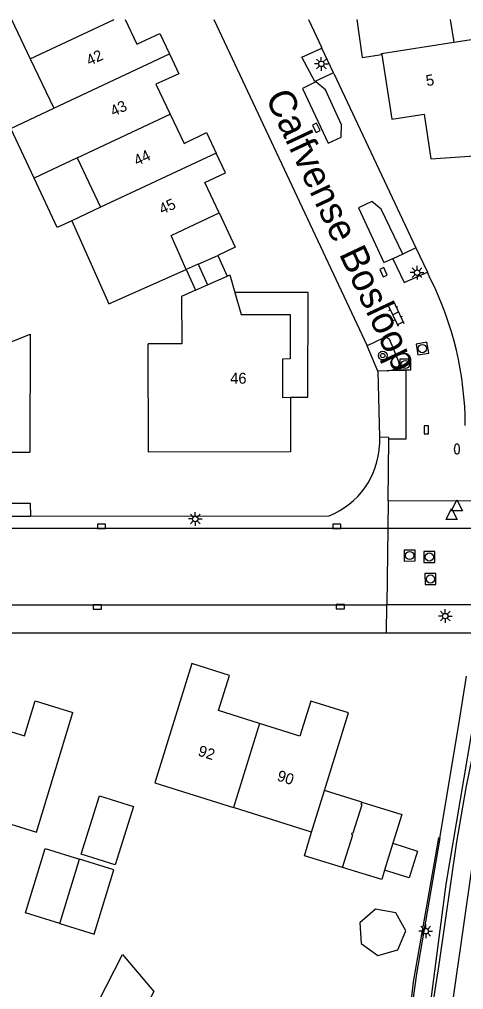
# Model space of a CAD drawing. Extents: x 126000 to 131009, y 393000 to 395500.
# Drawn here: x 130785.1 to 130825.7, y 395411.5 to 395500 of the extents above; entities that cross this region are included whole.
import ezdxf

# ---------------------------------------------------------------- set-up
doc = ezdxf.new("R2010")
doc.units = 0
for name, color, linetype in [('gg-afsc-erfafscheiding', 7, 'Continuous'), ('gg-afsc-muur', 7, 'Continuous'), ('gg-anno-huisnummerreeks BGT', 7, 'Continuous'), ('gg-anno-openbare ruimte label', 7, 'Continuous'), ('gg-bbg-bijgebouw', 7, 'Continuous'), ('gg-bbg-gedigitaliseerde bebouwing', 7, 'Continuous'), ('gg-bbg-gedigitaliseerde bijgebouw', 7, 'Continuous'), ('gg-bbg-hoofdgebouw', 7, 'Continuous'), ('gg-bbg-luifel en loopbrug', 7, 'Continuous'), ('gg-bbg-tussenscheiding', 7, 'Continuous'), ('gg-knt-onverhard', 7, 'Continuous'), ('gg-knt-verharding', 7, 'Continuous'), ('gg-knt-verharding nz', 7, 'Continuous'), ('gg-kntw-beschoeiing', 7, 'Continuous'), ('gt-grn-groengrens', 7, 'Continuous'), ('gt-grn-weggrens', 7, 'Continuous'), ('gt-symb-boom', 7, 'Continuous'), ('gt-symb-brandkraan', 7, 'Continuous'), ('gt-symb-klinker verharding', 7, 'Continuous'), ('gt-symb-kolk', 7, 'Continuous'), ('gt-symb-lichtmast', 7, 'Continuous'), ('gt-symb-rioolschacht', 7, 'Continuous'), ('gt-symb-waterafsluiter', 7, 'Continuous')]:
    doc.layers.add(name, color=color, linetype=linetype)

# ---------------------------------------------------------------- blocks, each defined once
blk = doc.blocks.new('gt0-WAFSL')
at = {"layer": 'gt-symb-waterafsluiter'}
for p, q in [((-0.5, -0.333), (0, 0.667)), ((0, 0.667), (0.5, -0.333)), ((0.5, -0.333), (-0.5, -0.333))]:
    blk.add_line(p, q, dxfattribs=at)
blk = doc.blocks.new('gt0-BR')
at = {"layer": 'gt-symb-brandkraan'}
for centre, radius, start, end in [((-0.244, 0), 0.206, 107.56694, 252.43307), ((0.599, -2.664), 3, 106.89205, 107.56694), ((0, -0.691), 0.938, 73.10799, 106.89205), ((-0.599, -2.664), 3, 72.43309, 73.10799), ((0.244, 0), 0.206, 287.56695, 72.43309), ((0.599, 2.664), 3, 252.43307, 253.10797), ((0, 0.691), 0.938, 253.10797, 286.89206), ((-0.599, 2.664), 3, 286.89206, 287.56695)]:
    blk.add_arc(centre, radius, start, end, dxfattribs=at)
blk = doc.blocks.new('gt0-KOLK')
at = {"layer": 'gt-symb-kolk'}
blk.add_lwpolyline([(0, 0), (0.375, 0), (0.375, 0.4), (-0.375, 0.4), (-0.375, 0), (0, 0)], dxfattribs=at)
blk = doc.blocks.new('gt0-BOOM')
at = {"layer": 'gt-symb-boom'}
for radius in [0.4, 0.2]:
    blk.add_circle((0, 0), radius, dxfattribs=at)
blk = doc.blocks.new('gt0-KL1')
at = {"layer": 'gt-symb-klinker verharding'}
for p, q in [((-1.15, 0.3), (1.15, 0.3)), ((-1, -0.3), (-1, 0.3)), ((-0.5, 0.3), (-0.5, 0.45)), ((0, -0.3), (0, 0.3)), ((0.5, 0.3), (0.5, 0.45)), ((1, -0.3), (1, 0.3)), ((-1.15, -0.3), (1.15, -0.3)), ((-0.5, -0.45), (-0.5, -0.3)), ((0.5, -0.45), (0.5, -0.3))]:
    blk.add_line(p, q, dxfattribs=at)
blk = doc.blocks.new('gt0-RS')
at = {"layer": 'gt-symb-rioolschacht'}
blk.add_lwpolyline([(-0.5, -0.5), (0.5, -0.5), (0.5, 0.5), (-0.5, 0.5)], close=True, dxfattribs=at)
blk.add_circle((0, 0), 0.375, dxfattribs=at)
blk = doc.blocks.new('gt0-LMAST')
at = {"layer": 'gt-symb-lichtmast'}
for p, q in [((-0.182, 0.173), (-0.447, 0.438)), ((-0.005, 0.246), (-0.005, 0.621)), ((0.172, 0.173), (0.437, 0.438)), ((-0.255, -0.004), (-0.63, -0.004)), ((-0.182, -0.181), (-0.447, -0.446)), ((-0.005, -0.254), (-0.005, -0.629)), ((0.437, -0.446), (0.172, -0.181)), ((0.245, -0.004), (0.62, -0.004))]:
    blk.add_line(p, q, dxfattribs=at)
blk.add_circle((-0.005, -0.004), 0.25, dxfattribs=at)

msp = doc.modelspace()

# ---------------------------------------------------------------- linework, layer by layer
at = {"layer": 'gg-afsc-erfafscheiding'}
msp.add_line((130823.533, 395425.325), (130823.411, 395425.347), dxfattribs=at)
msp.add_lwpolyline([(130823.411, 395425.347), (130821.102, 395412.226), (130818.333, 395387.196), (130816.786, 395372.667), (130816.291, 395366.07), (130816.469, 395363.119)], dxfattribs=at)
at = {"layer": 'gg-afsc-muur'}
msp.add_line((130800.387, 395477.194), (130801.234, 395475.292), dxfattribs=at)
at = {"layer": 'gg-bbg-bijgebouw'}
msp.add_line((130778.489, 395460.536), (130786.089, 395460.523), dxfattribs=at)
for points in [[(130814.647, 395422.637), (130815.585, 395425.614), (130815.489, 395425.644), (130815.548, 395425.834), (130815.628, 395425.812), (130816.446, 395428.383), (130816.351, 395428.413), (130816.411, 395428.604)], [(130816.411, 395428.604), (130820.063, 395427.481), (130819.248, 395424.852)], [(130818.489, 395422.408), (130818.224, 395421.553), (130814.647, 395422.637)]]:
    msp.add_lwpolyline(points, dxfattribs=at)
at = {"layer": 'gg-bbg-gedigitaliseerde bebouwing'}
for p, q in [((130824.482, 395500), (130824.802, 395497.909)), ((130790.42, 395487.37), (130786.484, 395485.514)), ((130790.42, 395487.37), (130792.541, 395482.861)), ((130792.541, 395482.861), (130789.926, 395481.634)), ((130811.828, 395425.864), (130804.679, 395428.105))]:
    msp.add_line(p, q, dxfattribs=at)
for points in [[(130824.802, 395497.909), (130831.579, 395498.943), (130831.95, 395496.506), (130831.904, 395491.693), (130831.399, 395491.623), (130831.906, 395487.954)], [(130786.484, 395485.514), (130784.353, 395490.034), (130788.292, 395491.891)], [(130789.926, 395481.634), (130793.309, 395474.041), (130800.387, 395477.194)], [(130801.234, 395475.292), (130799.955, 395474.722), (130799.966, 395470.417), (130796.893, 395470.409)], [(130800.899, 395441.243), (130797.52, 395430.35), (130804.679, 395428.105)], [(130779.549, 395428.097), (130786.7, 395425.86), (130790.033, 395436.773)], [(130789.39, 395404.58), (130794.558, 395414.72), (130797.411, 395411.336), (130794.496, 395405.615)]]:
    msp.add_lwpolyline(points, dxfattribs=at)
at = {"layer": 'gg-bbg-gedigitaliseerde bijgebouw'}
for p, q in [((130801.474, 395477.678), (130803.268, 395478.477)), ((130803.268, 395478.477), (130804.115, 395476.575)), ((130801.474, 395477.678), (130802.321, 395475.776))]:
    msp.add_line(p, q, dxfattribs=at)
for points in [[(130778.489, 395460.536), (130778.56, 395468.25), (130786.13, 395471.29), (130786.089, 395460.523)], [(130788.829, 395417.535), (130785.69, 395418.52), (130787.5, 395424.36), (130790.641, 395423.395)], [(130819.248, 395424.852), (130821.508, 395424.143), (130820.742, 395421.701), (130818.489, 395422.408)], [(130788.829, 395417.535), (130791.97, 395416.55), (130793.78, 395422.43), (130790.641, 395423.395)]]:
    msp.add_lwpolyline(points, dxfattribs=at)
at = {"layer": 'gg-bbg-hoofdgebouw'}
for p, q in [((130784.427, 395500), (130786.123, 395496.402)), ((130786.123, 395496.402), (130788.292, 395491.891)), ((130801.234, 395475.292), (130802.321, 395475.776)), ((130811.828, 395425.864), (130813, 395429.653))]:
    msp.add_line(p, q, dxfattribs=at)
for points in [[(130794.816, 395500), (130795.878, 395497.743), (130797.961, 395498.723), (130798.844, 395496.846)], [(130815.947, 395500), (130816.447, 395496.525), (130818.233, 395496.803)], [(130798.844, 395496.846), (130799.699, 395495.028), (130797.614, 395494.089), (130798.918, 395491.35)], [(130818.233, 395496.803), (130819.15, 395490.914), (130822.099, 395491.348), (130822.711, 395487.28), (130827.586, 395487.623)], [(130798.918, 395491.35), (130800.189, 395488.682), (130802.227, 395489.684), (130803.103, 395487.814)], [(130803.375, 395482.351), (130802.075, 395485.128), (130803.95, 395486.006), (130803.103, 395487.814)], [(130800.387, 395477.194), (130799.014, 395480.275), (130803.375, 395482.351)], [(130804.115, 395476.575), (130804.37, 395476.689), (130804.816, 395475.101)], [(130804.816, 395475.101), (130805.385, 395473.077), (130809.865, 395473.073), (130809.861, 395469.026), (130809.177, 395469.024), (130809.165, 395465.519), (130809.895, 395465.536)], [(130809.895, 395465.536), (130809.906, 395460.56), (130796.926, 395460.517), (130796.893, 395470.409)], [(130807.073, 395435.791), (130803.325, 395436.971), (130804.329, 395440.163), (130800.899, 395441.243)], [(130781.924, 395435.783), (130785.612, 395434.641), (130786.601, 395437.835), (130790.033, 395436.773)], [(130813, 395429.653), (130815.192, 395436.744), (130811.762, 395437.824), (130810.757, 395434.632), (130807.073, 395435.791)]]:
    msp.add_lwpolyline(points, dxfattribs=at)
at = {"layer": 'gg-bbg-luifel en loopbrug'}
for p, q in [((130801.474, 395477.678), (130800.387, 395477.194)), ((130816.411, 395428.604), (130813, 395429.653))]:
    msp.add_line(p, q, dxfattribs=at)
for points in [[(130789.926, 395481.634), (130788.597, 395481.011), (130786.484, 395485.514)], [(130803.375, 395482.351), (130804.843, 395479.215), (130803.268, 395478.477)], [(130809.895, 395465.536), (130811.495, 395465.536), (130811.497, 395475.099), (130804.816, 395475.101)], [(130792.451, 395429.192), (130795.552, 395428.218), (130793.882, 395422.895), (130790.789, 395423.866), (130792.451, 395429.192)], [(130814.647, 395422.637), (130811.165, 395423.708), (130811.828, 395425.864)], [(130819.696, 395415.129), (130820.418, 395416.87), (130819.507, 395418.52), (130817.649, 395418.837), (130816.243, 395417.582), (130816.348, 395415.7), (130817.884, 395414.609), (130819.696, 395415.129)]]:
    msp.add_lwpolyline(points, dxfattribs=at)
at = {"layer": 'gg-bbg-tussenscheiding'}
for p, q in [((130786.123, 395496.402), (130793.806, 395500)), ((130788.292, 395491.891), (130798.844, 395496.846)), ((130790.42, 395487.37), (130798.918, 395491.35)), ((130803.103, 395487.814), (130792.541, 395482.861)), ((130802.321, 395475.776), (130804.115, 395476.575)), ((130807.073, 395435.791), (130804.679, 395428.105)), ((130819.248, 395424.852), (130818.489, 395422.408)), ((130788.829, 395417.535), (130790.641, 395423.395))]:
    msp.add_line(p, q, dxfattribs=at)
msp.add_lwpolyline([(130818.233, 395496.803), (130818.218, 395496.9), (130824.802, 395497.909)], dxfattribs=at)
at = {"layer": 'gg-knt-onverhard'}
msp.add_line((130821.349, 395479.161), (130822.391, 395476.947), dxfattribs=at)
for points in [[(130822.357, 395406.765), (130822.789, 395411.083), (130824.124, 395421.124), (130826.74, 395436.556), (130828.005, 395439.686), (130829.445, 395441.224), (130831.907, 395442.022), (130831.846, 395443.774)], [(130823.533, 395425.325), (130825.281, 395435.674), (130825.981, 395440.109)], [(130827.1, 395435.483), (130826.76, 395434.071), (130825.893, 395429.913), (130825.061, 395424.984), (130823.437, 395413.78), (130822.357, 395406.765)], [(130823.533, 395425.325), (130821.39, 395412.956), (130820.706, 395407.941), (130820.848, 395404.131)]]:
    msp.add_lwpolyline(points, dxfattribs=at)
at = {"layer": 'gg-knt-verharding'}
for p, q in [((130802.896, 395500), (130816.909, 395470.239)), ((130811.553, 395500), (130812.726, 395497.469)), ((130813.858, 395495.066), (130821.349, 395479.161)), ((130821.349, 395479.161), (130820.164, 395478.589)), ((130820.164, 395478.589), (130819.246, 395478.146)), ((130822.687, 395476.319), (130822.391, 395476.947)), ((130818.368, 395470.926), (130816.909, 395470.239)), ((130819.781, 395468.765), (130819.035, 395470.62)), ((130818.732, 395467.944), (130817.878, 395467.925)), ((130817.878, 395467.925), (130818.011, 395461.888)), ((130818.732, 395467.944), (130819.498, 395468.095)), ((130818.011, 395461.888), (130818.026, 395461.21)), ((130818.803, 395456.074), (130818.872, 395461.755)), ((130830.133, 395456.064), (130818.803, 395456.074)), ((130786.161, 395454.679), (130813.432, 395454.727)), ((130830.136, 395453.571), (130818.773, 395453.569)), ((130729.494, 395446.603), (130818.689, 395446.588)), ((130771.857, 395444.03), (130818.658, 395444.038)), ((130818.658, 395444.038), (130826.824, 395444.039))]:
    msp.add_line(p, q, dxfattribs=at)
for points in [[(130813.83, 395495.126), (130812.105, 395494.33), (130810.94, 395496.562), (130812.766, 395497.383)], [(130819.246, 395478.146), (130820.286, 395476), (130822.391, 395476.947)], [(130818.872, 395461.755), (130818.873, 395461.855), (130818.011, 395461.888)], [(130778.542, 395454.665), (130778.527, 395455.86), (130786.14, 395455.885), (130786.161, 395454.679)], [(130818.773, 395453.569), (130767.821, 395453.558), (130703.964, 395453.67)], [(130836.792, 395446.552), (130826.833, 395446.587), (130818.689, 395446.588)]]:
    msp.add_lwpolyline(points, dxfattribs=at)
for centre, radius, start, end in [((130795.753, 395462.879), 30.102, 0.17759, 26.51918), ((130818.557, 395470.458), 0.504, 18.688, 112.02347), ((130819.309, 395468.57), 0.511, 291.7347, 22.46807), ((130810.766, 395461.485), 7.265, 291.52595, 357.82955)]:
    msp.add_arc(centre, radius, start, end, dxfattribs=at)
at = {"layer": 'gg-knt-verharding nz'}
for p, q in [((130812.766, 395497.383), (130812.726, 395497.469)), ((130813.83, 395495.126), (130812.766, 395497.383)), ((130813.858, 395495.066), (130813.83, 395495.126))]:
    msp.add_line(p, q, dxfattribs=at)
for points in [[(130813.092, 395493.562), (130812.218, 395494.306), (130810.985, 395493.708), (130813.348, 395488.714), (130814.523, 395489.266), (130814.557, 395490.387), (130813.092, 395493.562)], [(130820.164, 395478.589), (130818.178, 395482.704), (130817.319, 395483.387), (130816.105, 395482.819), (130818.433, 395477.814), (130819.226, 395478.188), (130819.246, 395478.146)], [(130818.872, 395461.755), (130820.472, 395461.749), (130820.448, 395467.98), (130819.49, 395467.978), (130818.732, 395467.944)]]:
    msp.add_lwpolyline(points, dxfattribs=at)
at = {"layer": 'gg-kntw-beschoeiing'}
msp.add_lwpolyline([(130828.166, 395434.58), (130824.16, 395406.77), (130819.859, 395379.722), (130822.263, 395363.938), (130823.091, 395361.895)], dxfattribs=at)
at = {"layer": 'gt-grn-groengrens'}
msp.add_line((130817.878, 395467.925), (130816.909, 395470.239), dxfattribs=at)
at = {"layer": 'gt-grn-weggrens'}
for p, q in [((130818.803, 395456.074), (130818.773, 395453.569)), ((130778.542, 395454.665), (130786.161, 395454.679)), ((130818.773, 395453.569), (130818.689, 395446.588)), ((130818.658, 395444.038), (130818.689, 395446.588))]:
    msp.add_line(p, q, dxfattribs=at)

# ---------------------------------------------------------------- block references
at = {"layer": 'gt-symb-boom'}
msp.add_blockref('gt0-BOOM', (130818.32, 395469.337), dxfattribs=at)
at = {"layer": 'gt-symb-brandkraan', "rotation": -90.05729576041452}
msp.add_blockref('gt0-BR', (130825.095, 395460.811), dxfattribs=at)
at = {"layer": 'gt-symb-klinker verharding', "rotation": -64.79277878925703}
msp.add_blockref('gt0-KL1', (130819.495, 395473.184), dxfattribs=at)
at = {"layer": 'gt-symb-kolk'}
for p, rotation in [((130812.072, 395490.027), -64.79277878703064), ((130818.205, 395476.85), -64.79277878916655), ((130822.103, 395462.563), -90.05729576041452), ((130792.644, 395453.567), 0.17188682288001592), ((130814.131, 395453.571), -0.1718868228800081)]:
    msp.add_blockref('gt0-KOLK', p, dxfattribs=dict(at, rotation=rotation))
for p in [(130792.265, 395446.195), (130814.457, 395446.224)]:
    msp.add_blockref('gt0-KOLK', p, dxfattribs=at)
at = {"layer": 'gt-symb-lichtmast'}
for p in [(130812.715, 395495.948), (130821.459, 395476.905), (130801.205, 395454.437), (130824.027, 395445.578), (130822.251, 395416.839)]:
    msp.add_blockref('gt0-LMAST', p, dxfattribs=at)
at = {"layer": 'gt-symb-rioolschacht'}
for p, rotation in [((130821.938, 395469.976), 99.55652761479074), ((130820.781, 395451.099), -179.71352348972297), ((130822.577, 395450.958), -179.71352348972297), ((130822.678, 395448.951), -179.71352348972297)]:
    msp.add_blockref('gt0-RS', p, dxfattribs=dict(at, rotation=rotation))
msp.add_blockref('gt0-RS', (130820.378, 395468.523), dxfattribs=at)
at = {"layer": 'gt-symb-waterafsluiter'}
for p in [(130825.093, 395455.52), (130824.605, 395454.707)]:
    msp.add_blockref('gt0-WAFSL', p, dxfattribs=at)

# ---------------------------------------------------------------- texts
at = {"layer": 'gg-anno-huisnummerreeks BGT'}
for s, rotation, p in [('42', 25.2, (130791.539, 395495.744)), ('5', 8.9, (130822.338, 395493.91)), ('43', 25.5, (130793.737, 395491.122)), ('44', 25.5, (130795.884, 395486.614)), ('45', 25.1, (130798.179, 395482.181)), ('46', 359.8, (130804.393, 395466.775)), ('92', 342.5, (130801.384, 395432.865)), ('90', 342.5, (130808.6, 395430.594))]:
    msp.add_text(s, height=1, rotation=rotation, dxfattribs=at).set_placement(p)
at = {"layer": 'gg-anno-openbare ruimte label'}
msp.add_text('Calfvense Bosloop', height=2.5, rotation=295.2, dxfattribs=at).set_placement((130807.565, 395492.911))

doc.saveas('drawing.dxf')
